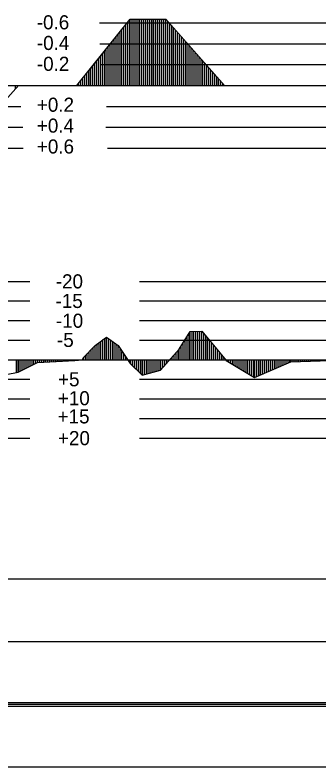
# Model space of a CAD drawing. Extents: x 2 to 10148, y 0 to 380.
# Drawn here: x 2406.1 to 2445, y 190 to 286 of the extents above; entities that cross this region are included whole.
import ezdxf

# ---------------------------------------------------------------- set-up
doc = ezdxf.new("R2010")
doc.units = 0
for name, color, linetype in [('POSUN_CARA', 7, 'Continuous'), ('POSUN_RASTR', 7, 'Continuous'), ('POSUN_TEXT', 7, 'Continuous'), ('RYCHL_RASTR', 7, 'Continuous'), ('ZRYCHL_CARA', 7, 'Continuous'), ('ZRYCHL_RASTR', 7, 'Continuous'), ('ZRYCHL_TEXT', 7, 'Continuous')]:
    doc.layers.add(name, color=color, linetype=linetype)

msp = doc.modelspace()

# ---------------------------------------------------------------- linework, layer by layer
at = {"layer": 'POSUN_CARA'}
for p, q in [((2416.346, 243.813), (2417.801, 244.894)), ((2417.801, 244.894), (2419.28, 243.809)), ((2417.801, 242), (2417.801, 244.894)), ((2427.096, 243.357), (2428.482, 245.593)), ((2428.096, 242), (2428.096, 244.97)), ((2428.346, 242), (2428.346, 245.374)), ((2428.482, 245.593), (2429.978, 245.657)), ((2428.482, 242), (2428.482, 245.593)), ((2428.732, 242), (2428.732, 245.604)), ((2428.982, 242), (2428.982, 245.614)), ((2429.232, 242), (2429.232, 245.625)), ((2429.482, 242), (2429.482, 245.636)), ((2429.732, 242), (2429.732, 245.646)), ((2429.978, 245.657), (2431.478, 243.86)), ((2429.978, 242), (2429.978, 245.657)), ((2430.228, 242), (2430.228, 245.357)), ((2430.478, 242), (2430.478, 245.058)), ((2416.596, 242), (2416.596, 243.999)), ((2416.846, 242), (2416.846, 244.185)), ((2417.096, 242), (2417.096, 244.371)), ((2417.346, 242), (2417.346, 244.557)), ((2417.596, 242), (2417.596, 244.742)), ((2418.051, 242), (2418.051, 244.711)), ((2418.301, 242), (2418.301, 244.527)), ((2418.551, 242), (2418.551, 244.344)), ((2418.801, 242), (2418.801, 244.16)), ((2419.051, 242), (2419.051, 243.977)), ((2427.596, 242), (2427.596, 244.163)), ((2427.846, 242), (2427.846, 244.567)), ((2430.728, 242), (2430.728, 244.758)), ((2430.978, 242), (2430.978, 244.459)), ((2431.228, 242), (2431.228, 244.159)), ((2431.478, 243.86), (2433.089, 241.881)), ((2431.478, 242), (2431.478, 243.86)), ((2414.847, 242.29), (2416.346, 243.813)), ((2415.597, 242), (2415.597, 243.052)), ((2415.847, 242), (2415.847, 243.306)), ((2416.097, 242), (2416.097, 243.559)), ((2416.346, 242), (2416.346, 243.813)), ((2419.28, 243.809), (2420.836, 241.494)), ((2419.28, 242), (2419.28, 243.809)), ((2419.53, 242), (2419.53, 243.437)), ((2419.78, 242), (2419.78, 243.065)), ((2424.71, 240.665), (2427.096, 243.357)), ((2426.71, 242), (2426.71, 242.921)), ((2426.96, 242), (2426.96, 243.203)), ((2427.096, 242), (2427.096, 243.357)), ((2427.346, 242), (2427.346, 243.76)), ((2431.728, 242), (2431.728, 243.553)), ((2431.978, 242), (2431.978, 243.246)), ((2432.228, 242), (2432.228, 242.939)), ((2406.238, 242), (2406.238, 240.357)), ((2406.488, 242), (2406.488, 240.408)), ((2406.491, 242), (2406.491, 240.408)), ((2406.741, 242), (2406.741, 240.532)), ((2406.991, 242), (2406.991, 240.655)), ((2407.241, 242), (2407.241, 240.778)), ((2407.491, 242), (2407.491, 240.902)), ((2407.741, 242), (2407.741, 241.025)), ((2407.991, 242), (2407.991, 241.148)), ((2408.241, 242), (2408.241, 241.272)), ((2408.491, 242), (2408.491, 241.395)), ((2408.741, 242), (2408.741, 241.518)), ((2408.979, 242), (2408.979, 241.636)), ((2409.229, 242), (2409.229, 241.65)), ((2409.479, 242), (2409.479, 241.665)), ((2409.729, 242), (2409.729, 241.679)), ((2409.979, 242), (2409.979, 241.694)), ((2410.229, 242), (2410.229, 241.709)), ((2410.479, 242), (2410.479, 241.723)), ((2410.729, 242), (2410.729, 241.738)), ((2410.979, 242), (2410.979, 241.753)), ((2411.229, 242), (2411.229, 241.767)), ((2411.479, 242), (2411.479, 241.782)), ((2411.729, 242), (2411.729, 241.796)), ((2411.979, 242), (2411.979, 241.811)), ((2412.229, 242), (2412.229, 241.826)), ((2412.479, 242), (2412.479, 241.84)), ((2412.729, 242), (2412.729, 241.855)), ((2412.979, 242), (2412.979, 241.87)), ((2413.229, 242), (2413.229, 241.884)), ((2413.479, 242), (2413.479, 241.899)), ((2413.729, 242), (2413.729, 241.913)), ((2413.747, 242), (2413.747, 241.915)), ((2413.747, 241.915), (2414.737, 241.997)), ((2413.997, 242), (2413.997, 241.935)), ((2414.247, 242), (2414.247, 241.956)), ((2414.497, 242), (2414.497, 241.977)), ((2414.737, 241.997), (2414.847, 242.29)), ((2414.737, 242), (2414.737, 241.997)), ((2414.847, 242), (2414.847, 242.29)), ((2415.097, 242), (2415.097, 242.544)), ((2415.347, 242), (2415.347, 242.798)), ((2420.03, 242), (2420.03, 242.693)), ((2420.28, 242), (2420.28, 242.321)), ((2420.53, 242), (2420.53, 241.949)), ((2420.78, 242), (2420.78, 241.577)), ((2420.836, 242), (2420.836, 241.494)), ((2421.086, 242), (2421.086, 241.252)), ((2421.336, 242), (2421.336, 241.01)), ((2421.586, 242), (2421.586, 240.769)), ((2421.836, 242), (2421.836, 240.527)), ((2422.086, 242), (2422.086, 240.285)), ((2422.336, 242), (2422.336, 240.044)), ((2422.351, 242), (2422.351, 240.029)), ((2422.601, 242), (2422.601, 240.096)), ((2422.851, 242), (2422.851, 240.163)), ((2423.101, 242), (2423.101, 240.231)), ((2423.351, 242), (2423.351, 240.298)), ((2423.601, 242), (2423.601, 240.366)), ((2423.851, 242), (2423.851, 240.433)), ((2424.101, 242), (2424.101, 240.501)), ((2424.351, 242), (2424.351, 240.568)), ((2424.601, 242), (2424.601, 240.636)), ((2424.71, 242), (2424.71, 240.665)), ((2424.96, 242), (2424.96, 240.947)), ((2425.21, 242), (2425.21, 241.229)), ((2425.46, 242), (2425.46, 241.511)), ((2425.71, 242), (2425.71, 241.793)), ((2425.96, 242), (2425.96, 242.075)), ((2426.21, 242), (2426.21, 242.357)), ((2426.46, 242), (2426.46, 242.639)), ((2432.478, 242), (2432.478, 242.632)), ((2432.728, 242), (2432.728, 242.325)), ((2432.978, 242), (2432.978, 242.018)), ((2433.089, 242), (2433.089, 241.881)), ((2433.339, 242), (2433.339, 241.731)), ((2433.589, 242), (2433.589, 241.581)), ((2433.839, 242), (2433.839, 241.431)), ((2434.089, 242), (2434.089, 241.281)), ((2434.339, 242), (2434.339, 241.131)), ((2434.589, 242), (2434.589, 240.981)), ((2434.839, 242), (2434.839, 240.831)), ((2435.089, 242), (2435.089, 240.681)), ((2435.339, 242), (2435.339, 240.531)), ((2435.589, 242), (2435.589, 240.381)), ((2435.839, 242), (2435.839, 240.231)), ((2436.089, 242), (2436.089, 240.081)), ((2436.339, 242), (2436.339, 239.931)), ((2436.589, 242), (2436.589, 239.781)), ((2436.707, 242), (2436.707, 239.711)), ((2436.957, 242), (2436.957, 239.82)), ((2437.207, 242), (2437.207, 239.929)), ((2437.457, 242), (2437.457, 240.038)), ((2437.707, 242), (2437.707, 240.147)), ((2437.957, 242), (2437.957, 240.256)), ((2438.207, 242), (2438.207, 240.365)), ((2438.457, 242), (2438.457, 240.474)), ((2438.707, 242), (2438.707, 240.583)), ((2438.957, 242), (2438.957, 240.692)), ((2439.207, 242), (2439.207, 240.801)), ((2439.457, 242), (2439.457, 240.91)), ((2439.707, 242), (2439.707, 241.019)), ((2439.957, 242), (2439.957, 241.128)), ((2440.207, 242), (2440.207, 241.237)), ((2440.457, 242), (2440.457, 241.346)), ((2440.707, 242), (2440.707, 241.455)), ((2440.957, 242), (2440.957, 241.564)), ((2441.207, 242), (2441.207, 241.673)), ((2441.355, 242), (2441.355, 241.737)), ((2441.605, 242), (2441.605, 241.744)), ((2441.855, 242), (2441.855, 241.752)), ((2442.105, 242), (2442.105, 241.759)), ((2442.355, 242), (2442.355, 241.766)), ((2442.605, 242), (2442.605, 241.773)), ((2442.855, 242), (2442.855, 241.78)), ((2443.105, 242), (2443.105, 241.787)), ((2443.355, 242), (2443.355, 241.794)), ((2443.605, 242), (2443.605, 241.801)), ((2443.855, 242), (2443.855, 241.808)), ((2444.105, 242), (2444.105, 241.815)), ((2444.355, 242), (2444.355, 241.822)), ((2444.605, 242), (2444.605, 241.829)), ((2444.855, 242), (2444.855, 241.836)), ((2406.491, 240.408), (2408.979, 241.636)), ((2408.979, 241.636), (2413.747, 241.915)), ((2420.836, 241.494), (2422.351, 240.029)), ((2433.089, 241.881), (2436.707, 239.711)), ((2436.707, 239.711), (2441.355, 241.737)), ((2441.355, 241.737), (2446.389, 241.879)), ((2404.988, 240.106), (2406.491, 240.408)), ((2422.351, 240.029), (2424.71, 240.665))]:
    msp.add_line(p, q, dxfattribs=at)
at = {"layer": 'POSUN_RASTR'}
for p, q in [((2328.7, 252), (2408, 252)), ((2422, 252), (2618, 252)), ((2328.7, 249.5), (2408, 249.5)), ((2422, 249.5), (2618, 249.5)), ((2328.7, 247), (2408, 247)), ((2422, 247), (2618, 247)), ((2328.7, 244.5), (2408, 244.5)), ((2422, 244.5), (2618, 244.5)), ((2328.7, 242), (3155.543, 242)), ((2328.7, 239.5), (2408, 239.5)), ((2422, 239.5), (2618, 239.5)), ((2328.7, 237), (2408, 237)), ((2422, 237), (2618, 237)), ((2328.7, 234.5), (2408, 234.5)), ((2422, 234.5), (2618, 234.5)), ((2328.7, 232), (2408, 232)), ((2422, 232), (2618, 232))]:
    msp.add_line(p, q, dxfattribs=at)
at = {"layer": 'RYCHL_RASTR'}
for p, q in [((2328.7, 214), (3155.543, 214)), ((2328.7, 206), (3155.543, 206)), ((2328.7, 198.25), (3155.543, 198.25)), ((2328.7, 198), (3155.543, 198)), ((2328.7, 197.75), (3155.543, 197.75)), ((2328.7, 190), (3155.543, 190))]:
    msp.add_line(p, q, dxfattribs=at)
at = {"layer": 'ZRYCHL_CARA'}
for p, q in [((2414.026, 277), (2420.826, 285.465)), ((2420.776, 277), (2420.776, 285.403)), ((2420.826, 277), (2420.826, 285.465)), ((2420.826, 285.465), (2425.38, 285.465)), ((2421.076, 277), (2421.076, 285.465)), ((2421.326, 277), (2421.326, 285.465)), ((2421.576, 277), (2421.576, 285.465)), ((2421.826, 277), (2421.826, 285.465)), ((2422.076, 277), (2422.076, 285.465)), ((2422.326, 277), (2422.326, 285.465)), ((2422.576, 277), (2422.576, 285.465)), ((2422.826, 277), (2422.826, 285.465)), ((2423.076, 277), (2423.076, 285.465)), ((2423.326, 277), (2423.326, 285.465)), ((2423.576, 277), (2423.576, 285.465)), ((2423.826, 277), (2423.826, 285.465)), ((2424.076, 277), (2424.076, 285.465)), ((2424.326, 277), (2424.326, 285.465)), ((2424.576, 277), (2424.576, 285.465)), ((2424.826, 277), (2424.826, 285.465)), ((2425.076, 277), (2425.076, 285.465)), ((2425.326, 277), (2425.326, 285.465)), ((2425.38, 277), (2425.38, 285.465)), ((2425.38, 285.465), (2432.88, 277)), ((2425.63, 277), (2425.63, 285.183)), ((2420.026, 277), (2420.026, 284.469)), ((2420.276, 277), (2420.276, 284.78)), ((2420.526, 277), (2420.526, 285.092)), ((2425.88, 277), (2425.88, 284.901)), ((2426.13, 277), (2426.13, 284.619)), ((2426.38, 277), (2426.38, 284.336)), ((2419.026, 277), (2419.026, 283.224)), ((2419.276, 277), (2419.276, 283.535)), ((2419.526, 277), (2419.526, 283.847)), ((2419.776, 277), (2419.776, 284.158)), ((2426.63, 277), (2426.63, 284.054)), ((2426.88, 277), (2426.88, 283.772)), ((2427.13, 277), (2427.13, 283.49)), ((2427.38, 277), (2427.38, 283.208)), ((2418.276, 277), (2418.276, 282.291)), ((2418.526, 277), (2418.526, 282.602)), ((2418.776, 277), (2418.776, 282.913)), ((2427.63, 277), (2427.63, 282.926)), ((2427.88, 277), (2427.88, 282.643)), ((2428.13, 277), (2428.13, 282.361)), ((2417.526, 277), (2417.526, 281.357)), ((2417.776, 277), (2417.776, 281.668)), ((2418.026, 277), (2418.026, 281.979)), ((2428.38, 277), (2428.38, 282.079)), ((2428.63, 277), (2428.63, 281.797)), ((2428.88, 277), (2428.88, 281.515)), ((2416.776, 277), (2416.776, 280.423)), ((2417.026, 277), (2417.026, 280.735)), ((2417.276, 277), (2417.276, 281.046)), ((2429.13, 277), (2429.13, 281.233)), ((2429.38, 277), (2429.38, 280.95)), ((2429.63, 277), (2429.63, 280.668)), ((2429.88, 277), (2429.88, 280.386)), ((2416.026, 277), (2416.026, 279.49)), ((2416.276, 277), (2416.276, 279.801)), ((2416.526, 277), (2416.526, 280.112)), ((2430.13, 277), (2430.13, 280.104)), ((2430.38, 277), (2430.38, 279.822)), ((2430.63, 277), (2430.63, 279.54)), ((2415.276, 277), (2415.276, 278.556)), ((2415.526, 277), (2415.526, 278.867)), ((2415.776, 277), (2415.776, 279.178)), ((2430.88, 277), (2430.88, 279.257)), ((2431.13, 277), (2431.13, 278.975)), ((2431.38, 277), (2431.38, 278.693)), ((2431.63, 277), (2431.63, 278.411)), ((2414.526, 277), (2414.526, 277.622)), ((2414.776, 277), (2414.776, 277.934)), ((2415.026, 277), (2415.026, 278.245)), ((2431.88, 277), (2431.88, 278.129)), ((2432.13, 277), (2432.13, 277.847)), ((2432.38, 277), (2432.38, 277.564)), ((2328.7, 277), (3155.543, 277)), ((2400.881, 270.635), (2406.551, 277)), ((2406.131, 277), (2406.131, 276.529)), ((2406.381, 277), (2406.381, 276.809)), ((2414.276, 277), (2414.276, 277.311)), ((2432.63, 277), (2432.63, 277.282))]:
    msp.add_line(p, q, dxfattribs=at)
at = {"layer": 'ZRYCHL_RASTR'}
for p, q in [((2416.898, 285), (2618, 285)), ((2416.958, 282.333), (2618, 282.333)), ((2416.958, 279.667), (2618, 279.667)), ((2209.989, 274.333), (2406.857, 274.333)), ((2417.785, 274.333), (2618, 274.333)), ((2210.001, 271.667), (2407.121, 271.667)), ((2417.697, 271.667), (2618, 271.667)), ((2210.016, 269), (2407.165, 269)), ((2417.917, 269), (2618, 269))]:
    msp.add_line(p, q, dxfattribs=at)

# ---------------------------------------------------------------- texts
at = {"layer": 'POSUN_TEXT'}
for s, p in [('-20', (2411.315, 251.1)), ('-15', (2411.288, 248.6)), ('-10', (2411.341, 246.074)), ('-5', (2411.473, 243.626)), ('+5', (2411.604, 238.6)), ('+10', (2411.578, 236.179)), ('+15', (2411.552, 233.864)), ('+20', (2411.597, 231.085))]:
    msp.add_text(s, height=1.8, dxfattribs=at).set_placement(p)
at = {"layer": 'ZRYCHL_TEXT'}
for s, p in [('-0.6', (2408.888, 284.175)), ('-0.4', (2408.903, 281.539)), ('-0.2', (2408.903, 278.872)), ('+0.2', (2408.898, 273.653)), ('+0.4', (2408.898, 270.986)), ('+0.6', (2408.898, 268.32))]:
    msp.add_text(s, height=1.8, dxfattribs=at).set_placement(p)

doc.saveas('drawing.dxf')
